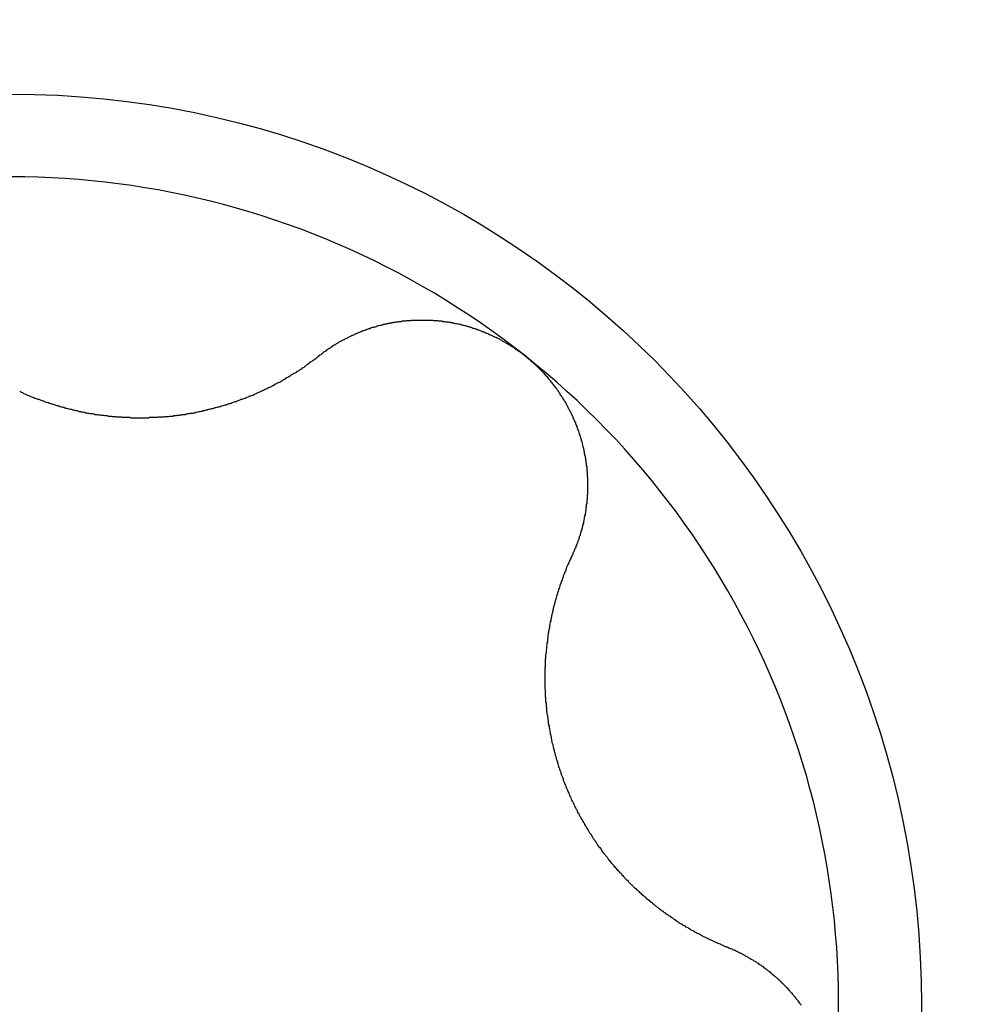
# Model space of a CAD drawing. Extents: x 1107 to 4046, y 937 to 3355.
# Tile 822 of 861: x 3017.82 to 3020.09, y 2055.21 to 2057.56. Entities that reach past the tile are written whole.
import ezdxf

# ---------------------------------------------------------------- set-up
doc = ezdxf.new("R2010")
doc.units = 0
doc.layers.add('KF_VIDA_L___C_LEFT', color=7, linetype='CONTINUOUS')

# ---------------------------------------------------------------- blocks, each defined once
blk = doc.blocks.new('KF_VIDA_L___C_LEFT')
at = {"layer": 'KF_VIDA_L___C_LEFT'}
for points in [[(128.521, 367.463, 0), (128.523, 367.462, 0), (128.525, 367.461, 0), (128.528, 367.46, 0), (128.53, 367.458, 0), (128.533, 367.457, 0), (128.535, 367.456, 0), (128.538, 367.455, 0), (128.54, 367.454, 0), (128.542, 367.453, 0), (128.545, 367.452, 0), (128.547, 367.451, 0), (128.55, 367.45, 0), (128.552, 367.449, 0), (128.555, 367.448, 0), (128.557, 367.447, 0), (128.56, 367.446, 0), (128.562, 367.445, 0), (128.565, 367.444, 0), (128.567, 367.444, 0), (128.57, 367.443, 0), (128.572, 367.442, 0), (128.575, 367.441, 0), (128.577, 367.44, 0), (128.58, 367.439, 0), (128.582, 367.438, 0), (128.585, 367.437, 0), (128.587, 367.436, 0), (128.59, 367.436, 0), (128.592, 367.435, 0), (128.595, 367.434, 0), (128.597, 367.433, 0), (128.6, 367.432, 0), (128.602, 367.432, 0), (128.605, 367.431, 0), (128.607, 367.43, 0), (128.61, 367.429, 0), (128.612, 367.428, 0), (128.615, 367.428, 0), (128.617, 367.427, 0), (128.62, 367.426, 0), (128.623, 367.426, 0), (128.625, 367.425, 0), (128.628, 367.424, 0), (128.63, 367.423, 0), (128.633, 367.423, 0), (128.635, 367.422, 0), (128.638, 367.421, 0), (128.64, 367.421, 0), (128.643, 367.42, 0), (128.645, 367.42, 0), (128.648, 367.419, 0), (128.65, 367.418, 0), (128.653, 367.418, 0), (128.656, 367.417, 0), (128.658, 367.417, 0), (128.661, 367.416, 0), (128.663, 367.415, 0), (128.666, 367.415, 0), (128.668, 367.414, 0), (128.671, 367.414, 0), (128.673, 367.413, 0), (128.676, 367.413, 0), (128.678, 367.412, 0), (128.681, 367.412, 0), (128.684, 367.411, 0), (128.686, 367.411, 0), (128.689, 367.41, 0), (128.691, 367.41, 0), (128.694, 367.41, 0), (128.696, 367.409, 0), (128.699, 367.409, 0), (128.701, 367.408, 0), (128.704, 367.408, 0), (128.706, 367.408, 0), (128.709, 367.407, 0), (128.711, 367.407, 0), (128.714, 367.407, 0), (128.716, 367.406, 0), (128.719, 367.406, 0), (128.721, 367.406, 0), (128.724, 367.405, 0), (128.726, 367.405, 0), (128.729, 367.405, 0), (128.732, 367.404, 0), (128.734, 367.404, 0), (128.737, 367.404, 0), (128.739, 367.404, 0), (128.742, 367.403, 0), (128.744, 367.403, 0), (128.747, 367.403, 0), (128.75, 367.403, 0), (128.752, 367.402, 0), (128.755, 367.402, 0), (128.757, 367.402, 0), (128.76, 367.402, 0), (128.763, 367.402, 0), (128.765, 367.401, 0), (128.768, 367.401, 0), (128.77, 367.401, 0), (128.773, 367.401, 0), (128.776, 367.401, 0), (128.778, 367.401, 0), (128.781, 367.401, 0), (128.784, 367.401, 0), (128.786, 367.4, 0), (128.789, 367.4, 0), (128.791, 367.4, 0), (128.794, 367.4, 0), (128.797, 367.4, 0), (128.799, 367.4, 0), (128.802, 367.4, 0), (128.805, 367.4, 0), (128.807, 367.4, 0), (128.81, 367.4, 0), (128.813, 367.4, 0), (128.815, 367.4, 0), (128.818, 367.4, 0), (128.821, 367.4, 0), (128.823, 367.4, 0), (128.826, 367.4, 0), (128.828, 367.4, 0), (128.831, 367.401, 0), (128.834, 367.401, 0), (128.836, 367.401, 0), (128.839, 367.401, 0), (128.842, 367.401, 0), (128.844, 367.401, 0), (128.847, 367.401, 0), (128.85, 367.401, 0), (128.852, 367.402, 0), (128.855, 367.402, 0), (128.858, 367.402, 0), (128.86, 367.402, 0), (128.863, 367.402, 0), (128.866, 367.402, 0), (128.868, 367.403, 0), (128.871, 367.403, 0), (128.873, 367.403, 0), (128.876, 367.403, 0), (128.879, 367.404, 0), (128.881, 367.404, 0), (128.884, 367.404, 0), (128.887, 367.404, 0), (128.889, 367.405, 0), (128.892, 367.405, 0), (128.895, 367.405, 0), (128.897, 367.406, 0), (128.9, 367.406, 0), (128.902, 367.406, 0), (128.905, 367.407, 0), (128.908, 367.407, 0), (128.91, 367.408, 0), (128.913, 367.408, 0), (128.916, 367.408, 0), (128.918, 367.409, 0), (128.921, 367.409, 0), (128.923, 367.41, 0), (128.926, 367.41, 0), (128.928, 367.411, 0), (128.931, 367.411, 0), (128.934, 367.411, 0), (128.936, 367.412, 0), (128.939, 367.412, 0), (128.941, 367.413, 0), (128.944, 367.413, 0), (128.947, 367.414, 0), (128.949, 367.415, 0), (128.952, 367.415, 0), (128.954, 367.416, 0), (128.957, 367.416, 0), (128.959, 367.417, 0), (128.962, 367.417, 0), (128.964, 367.418, 0), (128.967, 367.419, 0), (128.969, 367.419, 0), (128.972, 367.42, 0), (128.974, 367.42, 0), (128.977, 367.421, 0), (128.979, 367.422, 0), (128.982, 367.422, 0), (128.984, 367.423, 0), (128.987, 367.424, 0), (128.989, 367.424, 0), (128.992, 367.425, 0), (128.994, 367.426, 0), (128.997, 367.426, 0), (128.999, 367.427, 0), (129.002, 367.428, 0), (129.004, 367.428, 0), (129.007, 367.429, 0), (129.009, 367.43, 0), (129.011, 367.431, 0), (129.014, 367.431, 0), (129.016, 367.432, 0), (129.019, 367.433, 0), (129.021, 367.434, 0), (129.024, 367.434, 0), (129.026, 367.435, 0), (129.028, 367.436, 0), (129.031, 367.437, 0), (129.033, 367.438, 0), (129.035, 367.439, 0), (129.038, 367.439, 0), (129.04, 367.44, 0), (129.043, 367.441, 0), (129.045, 367.442, 0), (129.047, 367.443, 0), (129.049, 367.444, 0), (129.052, 367.444, 0), (129.054, 367.445, 0), (129.056, 367.446, 0), (129.059, 367.447, 0), (129.061, 367.448, 0), (129.063, 367.449, 0), (129.066, 367.45, 0), (129.068, 367.451, 0), (129.07, 367.452, 0), (129.072, 367.452, 0), (129.075, 367.453, 0), (129.077, 367.454, 0), (129.079, 367.455, 0), (129.081, 367.456, 0), (129.083, 367.457, 0), (129.086, 367.458, 0), (129.088, 367.459, 0), (129.09, 367.46, 0), (129.092, 367.461, 0), (129.094, 367.462, 0), (129.096, 367.463, 0), (129.099, 367.464, 0), (129.101, 367.465, 0), (129.103, 367.466, 0), (129.105, 367.467, 0), (129.107, 367.468, 0), (129.109, 367.469, 0), (129.111, 367.47, 0), (129.113, 367.471, 0), (129.115, 367.472, 0), (129.118, 367.473, 0), (129.12, 367.474, 0), (129.122, 367.475, 0), (129.124, 367.476, 0), (129.126, 367.477, 0), (129.128, 367.478, 0), (129.13, 367.48, 0), (129.132, 367.481, 0), (129.134, 367.482, 0), (129.136, 367.483, 0), (129.138, 367.484, 0), (129.141, 367.485, 0), (129.143, 367.486, 0), (129.145, 367.487, 0), (129.147, 367.489, 0), (129.149, 367.49, 0), (129.151, 367.491, 0), (129.153, 367.492, 0), (129.155, 367.493, 0), (129.157, 367.495, 0), (129.159, 367.496, 0), (129.161, 367.497, 0), (129.163, 367.498, 0), (129.165, 367.499, 0), (129.167, 367.501, 0), (129.169, 367.502, 0), (129.171, 367.503, 0), (129.173, 367.504, 0), (129.175, 367.506, 0), (129.178, 367.507, 0), (129.18, 367.508, 0), (129.182, 367.509, 0), (129.184, 367.511, 0), (129.186, 367.512, 0), (129.188, 367.513, 0), (129.19, 367.515, 0), (129.192, 367.516, 0), (129.194, 367.517, 0), (129.196, 367.519, 0), (129.198, 367.52, 0), (129.2, 367.521, 0), (129.202, 367.523, 0), (129.204, 367.524, 0), (129.206, 367.526, 0), (129.207, 367.527, 0), (129.209, 367.528, 0), (129.211, 367.53, 0), (129.213, 367.531, 0), (129.215, 367.533, 0), (129.217, 367.534, 0), (129.219, 367.535, 0), (129.221, 367.537, 0), (129.223, 367.538, 0), (129.225, 367.54, 0), (129.227, 367.541, 0), (129.229, 367.543, 0), (129.231, 367.544, 0), (129.233, 367.546, 0), (129.235, 367.547, 0), (129.236, 367.549, 0)], [(129.236, 367.549, 0), (129.238, 367.55, 0), (129.24, 367.551, 0), (129.241, 367.552, 0), (129.243, 367.553, 0), (129.244, 367.555, 0), (129.246, 367.556, 0), (129.247, 367.557, 0), (129.249, 367.558, 0), (129.251, 367.559, 0), (129.252, 367.56, 0), (129.254, 367.562, 0), (129.256, 367.563, 0), (129.257, 367.564, 0), (129.259, 367.565, 0), (129.26, 367.566, 0), (129.262, 367.567, 0), (129.264, 367.568, 0), (129.265, 367.569, 0), (129.267, 367.57, 0), (129.269, 367.572, 0), (129.27, 367.573, 0), (129.272, 367.574, 0), (129.274, 367.575, 0), (129.276, 367.576, 0), (129.277, 367.577, 0), (129.279, 367.578, 0), (129.281, 367.579, 0), (129.282, 367.58, 0), (129.284, 367.581, 0), (129.286, 367.582, 0), (129.288, 367.583, 0), (129.289, 367.584, 0), (129.291, 367.585, 0), (129.293, 367.586, 0), (129.295, 367.587, 0), (129.296, 367.587, 0), (129.298, 367.588, 0), (129.3, 367.589, 0), (129.302, 367.59, 0), (129.303, 367.591, 0), (129.305, 367.592, 0), (129.307, 367.593, 0), (129.309, 367.594, 0), (129.311, 367.595, 0), (129.312, 367.596, 0), (129.314, 367.596, 0), (129.316, 367.597, 0), (129.318, 367.598, 0), (129.32, 367.599, 0), (129.321, 367.6, 0), (129.323, 367.6, 0), (129.325, 367.601, 0), (129.327, 367.602, 0), (129.329, 367.603, 0), (129.331, 367.604, 0), (129.332, 367.604, 0), (129.334, 367.605, 0), (129.336, 367.606, 0), (129.338, 367.607, 0), (129.34, 367.607, 0), (129.342, 367.608, 0), (129.343, 367.609, 0), (129.345, 367.609, 0), (129.347, 367.61, 0), (129.349, 367.611, 0), (129.351, 367.611, 0), (129.353, 367.612, 0), (129.355, 367.613, 0), (129.357, 367.613, 0), (129.358, 367.614, 0), (129.36, 367.615, 0), (129.362, 367.615, 0), (129.364, 367.616, 0), (129.366, 367.616, 0), (129.368, 367.617, 0), (129.37, 367.617, 0), (129.372, 367.618, 0), (129.373, 367.619, 0), (129.375, 367.619, 0), (129.377, 367.62, 0), (129.379, 367.62, 0), (129.381, 367.621, 0), (129.383, 367.621, 0), (129.385, 367.622, 0), (129.387, 367.622, 0), (129.389, 367.623, 0), (129.391, 367.623, 0), (129.393, 367.623, 0), (129.394, 367.624, 0), (129.396, 367.624, 0), (129.398, 367.625, 0), (129.4, 367.625, 0), (129.402, 367.626, 0), (129.404, 367.626, 0), (129.406, 367.626, 0), (129.408, 367.627, 0), (129.41, 367.627, 0), (129.412, 367.627, 0), (129.414, 367.628, 0), (129.416, 367.628, 0), (129.418, 367.628, 0), (129.42, 367.629, 0), (129.422, 367.629, 0), (129.424, 367.629, 0), (129.426, 367.63, 0), (129.428, 367.63, 0), (129.43, 367.63, 0), (129.432, 367.63, 0), (129.434, 367.631, 0), (129.436, 367.631, 0), (129.438, 367.631, 0), (129.44, 367.631, 0), (129.442, 367.631, 0), (129.444, 367.632, 0), (129.446, 367.632, 0), (129.449, 367.632, 0), (129.451, 367.632, 0), (129.453, 367.632, 0), (129.455, 367.632, 0), (129.457, 367.633, 0), (129.459, 367.633, 0), (129.461, 367.633, 0), (129.463, 367.633, 0), (129.465, 367.633, 0), (129.467, 367.633, 0), (129.469, 367.633, 0), (129.471, 367.633, 0), (129.473, 367.633, 0), (129.476, 367.633, 0), (129.478, 367.633, 0), (129.48, 367.633, 0), (129.482, 367.633, 0), (129.484, 367.633, 0), (129.486, 367.633, 0), (129.488, 367.633, 0), (129.49, 367.633, 0), (129.492, 367.633, 0), (129.495, 367.633, 0), (129.497, 367.633, 0), (129.499, 367.633, 0), (129.501, 367.633, 0), (129.503, 367.633, 0), (129.505, 367.633, 0), (129.507, 367.633, 0), (129.509, 367.632, 0), (129.511, 367.632, 0), (129.514, 367.632, 0), (129.516, 367.632, 0), (129.518, 367.632, 0), (129.52, 367.631, 0), (129.522, 367.631, 0), (129.524, 367.631, 0), (129.526, 367.631, 0), (129.528, 367.631, 0), (129.531, 367.63, 0), (129.533, 367.63, 0), (129.535, 367.63, 0), (129.537, 367.629, 0), (129.539, 367.629, 0), (129.541, 367.629, 0), (129.543, 367.629, 0), (129.545, 367.628, 0), (129.548, 367.628, 0), (129.55, 367.627, 0), (129.552, 367.627, 0), (129.554, 367.627, 0), (129.556, 367.626, 0), (129.558, 367.626, 0), (129.56, 367.625, 0), (129.562, 367.625, 0), (129.564, 367.625, 0), (129.567, 367.624, 0), (129.569, 367.624, 0), (129.571, 367.623, 0), (129.573, 367.623, 0), (129.575, 367.622, 0), (129.577, 367.622, 0), (129.579, 367.621, 0), (129.581, 367.621, 0), (129.583, 367.62, 0), (129.585, 367.619, 0), (129.587, 367.619, 0), (129.59, 367.618, 0), (129.592, 367.618, 0), (129.594, 367.617, 0), (129.596, 367.616, 0), (129.598, 367.616, 0), (129.6, 367.615, 0), (129.602, 367.614, 0), (129.604, 367.614, 0), (129.606, 367.613, 0), (129.608, 367.612, 0), (129.61, 367.612, 0), (129.612, 367.611, 0), (129.614, 367.61, 0), (129.616, 367.61, 0), (129.618, 367.609, 0), (129.62, 367.608, 0), (129.622, 367.607, 0), (129.624, 367.606, 0), (129.626, 367.606, 0), (129.628, 367.605, 0), (129.63, 367.604, 0), (129.632, 367.603, 0), (129.634, 367.602, 0), (129.636, 367.602, 0), (129.638, 367.601, 0), (129.64, 367.6, 0), (129.642, 367.599, 0), (129.644, 367.598, 0), (129.646, 367.597, 0), (129.648, 367.596, 0), (129.65, 367.595, 0), (129.652, 367.594, 0), (129.654, 367.593, 0), (129.656, 367.592, 0), (129.658, 367.592, 0), (129.66, 367.591, 0), (129.662, 367.59, 0), (129.664, 367.589, 0), (129.666, 367.588, 0), (129.667, 367.587, 0), (129.669, 367.586, 0), (129.671, 367.585, 0), (129.673, 367.583, 0), (129.675, 367.582, 0), (129.677, 367.581, 0), (129.679, 367.58, 0), (129.681, 367.579, 0), (129.682, 367.578, 0), (129.684, 367.577, 0), (129.686, 367.576, 0), (129.688, 367.575, 0), (129.69, 367.574, 0), (129.692, 367.573, 0), (129.693, 367.571, 0), (129.695, 367.57, 0), (129.697, 367.569, 0), (129.699, 367.568, 0), (129.701, 367.567, 0), (129.702, 367.566, 0), (129.704, 367.564, 0), (129.706, 367.563, 0), (129.708, 367.562, 0), (129.709, 367.561, 0), (129.711, 367.56, 0), (129.713, 367.558, 0), (129.715, 367.557, 0), (129.716, 367.556, 0), (129.718, 367.555, 0), (129.72, 367.553, 0), (129.721, 367.552, 0), (129.723, 367.551, 0), (129.725, 367.549, 0), (129.726, 367.548, 0)], [(129.726, 367.548, 0), (129.728, 367.547, 0), (129.73, 367.545, 0), (129.731, 367.544, 0), (129.733, 367.543, 0), (129.735, 367.541, 0), (129.736, 367.54, 0), (129.738, 367.539, 0), (129.739, 367.537, 0), (129.741, 367.536, 0), (129.743, 367.534, 0), (129.744, 367.533, 0), (129.746, 367.532, 0), (129.747, 367.53, 0), (129.749, 367.529, 0), (129.75, 367.527, 0), (129.752, 367.526, 0), (129.754, 367.524, 0), (129.755, 367.523, 0), (129.757, 367.521, 0), (129.758, 367.52, 0), (129.76, 367.518, 0), (129.761, 367.517, 0), (129.763, 367.515, 0), (129.764, 367.514, 0), (129.766, 367.512, 0), (129.767, 367.511, 0), (129.769, 367.509, 0), (129.77, 367.508, 0), (129.772, 367.506, 0), (129.773, 367.504, 0), (129.774, 367.503, 0), (129.776, 367.501, 0), (129.777, 367.5, 0), (129.779, 367.498, 0), (129.78, 367.496, 0), (129.782, 367.495, 0), (129.783, 367.493, 0), (129.784, 367.491, 0), (129.786, 367.49, 0), (129.787, 367.488, 0), (129.788, 367.486, 0), (129.79, 367.485, 0), (129.791, 367.483, 0), (129.792, 367.481, 0), (129.794, 367.48, 0), (129.795, 367.478, 0), (129.796, 367.476, 0), (129.798, 367.474, 0), (129.799, 367.473, 0), (129.8, 367.471, 0), (129.802, 367.469, 0), (129.803, 367.467, 0), (129.804, 367.466, 0), (129.805, 367.464, 0), (129.807, 367.462, 0), (129.808, 367.46, 0), (129.809, 367.459, 0), (129.81, 367.457, 0), (129.811, 367.455, 0), (129.813, 367.453, 0), (129.814, 367.451, 0), (129.815, 367.449, 0), (129.816, 367.448, 0), (129.817, 367.446, 0), (129.818, 367.444, 0), (129.819, 367.442, 0), (129.821, 367.44, 0), (129.822, 367.438, 0), (129.823, 367.437, 0), (129.824, 367.435, 0), (129.825, 367.433, 0), (129.826, 367.431, 0), (129.827, 367.429, 0), (129.828, 367.427, 0), (129.829, 367.425, 0), (129.83, 367.423, 0), (129.831, 367.421, 0), (129.832, 367.419, 0), (129.833, 367.418, 0), (129.834, 367.416, 0), (129.835, 367.414, 0), (129.836, 367.412, 0), (129.837, 367.41, 0), (129.838, 367.408, 0), (129.839, 367.406, 0), (129.84, 367.404, 0), (129.841, 367.402, 0), (129.842, 367.4, 0), (129.842, 367.398, 0), (129.843, 367.396, 0), (129.844, 367.394, 0), (129.845, 367.392, 0), (129.846, 367.39, 0), (129.847, 367.388, 0), (129.847, 367.386, 0), (129.848, 367.384, 0), (129.849, 367.382, 0), (129.85, 367.38, 0), (129.85, 367.378, 0), (129.851, 367.376, 0), (129.852, 367.374, 0), (129.853, 367.372, 0), (129.853, 367.37, 0), (129.854, 367.368, 0), (129.855, 367.366, 0), (129.855, 367.364, 0), (129.856, 367.362, 0), (129.857, 367.36, 0), (129.857, 367.358, 0), (129.858, 367.356, 0), (129.859, 367.354, 0), (129.859, 367.352, 0), (129.86, 367.35, 0), (129.861, 367.348, 0), (129.861, 367.346, 0), (129.862, 367.344, 0), (129.862, 367.342, 0), (129.863, 367.34, 0), (129.863, 367.338, 0), (129.864, 367.336, 0), (129.864, 367.334, 0), (129.865, 367.332, 0), (129.865, 367.33, 0), (129.866, 367.328, 0), (129.866, 367.325, 0), (129.867, 367.323, 0), (129.867, 367.321, 0), (129.868, 367.319, 0), (129.868, 367.317, 0), (129.868, 367.315, 0), (129.869, 367.313, 0), (129.869, 367.311, 0), (129.87, 367.309, 0), (129.87, 367.307, 0), (129.87, 367.305, 0), (129.871, 367.303, 0), (129.871, 367.301, 0), (129.871, 367.299, 0), (129.872, 367.297, 0), (129.872, 367.295, 0), (129.872, 367.293, 0), (129.873, 367.291, 0), (129.873, 367.289, 0), (129.873, 367.287, 0), (129.873, 367.285, 0), (129.874, 367.283, 0), (129.874, 367.281, 0), (129.874, 367.278, 0), (129.874, 367.276, 0), (129.874, 367.274, 0), (129.875, 367.272, 0), (129.875, 367.27, 0), (129.875, 367.268, 0), (129.875, 367.266, 0), (129.875, 367.264, 0), (129.875, 367.262, 0), (129.875, 367.26, 0), (129.876, 367.258, 0), (129.876, 367.256, 0), (129.876, 367.254, 0), (129.876, 367.252, 0), (129.876, 367.25, 0), (129.876, 367.248, 0), (129.876, 367.246, 0), (129.876, 367.244, 0), (129.876, 367.242, 0), (129.876, 367.24, 0), (129.876, 367.238, 0), (129.876, 367.236, 0), (129.876, 367.234, 0), (129.876, 367.232, 0), (129.876, 367.231, 0), (129.876, 367.229, 0), (129.876, 367.227, 0), (129.876, 367.225, 0), (129.876, 367.223, 0), (129.876, 367.221, 0), (129.876, 367.219, 0), (129.876, 367.217, 0), (129.875, 367.215, 0), (129.875, 367.213, 0), (129.875, 367.211, 0), (129.875, 367.209, 0), (129.875, 367.207, 0), (129.875, 367.205, 0), (129.874, 367.203, 0), (129.874, 367.201, 0), (129.874, 367.199, 0), (129.874, 367.197, 0), (129.874, 367.195, 0), (129.873, 367.193, 0), (129.873, 367.191, 0), (129.873, 367.189, 0), (129.873, 367.187, 0), (129.872, 367.185, 0), (129.872, 367.183, 0), (129.872, 367.181, 0), (129.872, 367.179, 0), (129.871, 367.177, 0), (129.871, 367.175, 0), (129.871, 367.173, 0), (129.87, 367.171, 0), (129.87, 367.17, 0), (129.87, 367.168, 0), (129.869, 367.166, 0), (129.869, 367.164, 0), (129.868, 367.162, 0), (129.868, 367.16, 0), (129.868, 367.158, 0), (129.867, 367.156, 0), (129.867, 367.154, 0), (129.866, 367.152, 0), (129.866, 367.15, 0), (129.866, 367.148, 0), (129.865, 367.146, 0), (129.865, 367.144, 0), (129.864, 367.142, 0), (129.864, 367.14, 0), (129.863, 367.138, 0), (129.863, 367.137, 0), (129.862, 367.135, 0), (129.862, 367.133, 0), (129.861, 367.131, 0), (129.861, 367.129, 0), (129.86, 367.127, 0), (129.859, 367.125, 0), (129.859, 367.123, 0), (129.858, 367.121, 0), (129.858, 367.119, 0), (129.857, 367.117, 0), (129.856, 367.116, 0), (129.856, 367.114, 0), (129.855, 367.112, 0), (129.855, 367.11, 0), (129.854, 367.108, 0), (129.853, 367.106, 0), (129.853, 367.104, 0), (129.852, 367.102, 0), (129.851, 367.101, 0), (129.851, 367.099, 0), (129.85, 367.097, 0), (129.849, 367.095, 0), (129.848, 367.093, 0), (129.848, 367.091, 0), (129.847, 367.089, 0), (129.846, 367.088, 0), (129.845, 367.086, 0), (129.845, 367.084, 0), (129.844, 367.082, 0), (129.843, 367.08, 0), (129.842, 367.078, 0), (129.841, 367.077, 0), (129.841, 367.075, 0), (129.84, 367.073, 0), (129.839, 367.071, 0)], [(129.839, 367.071, 0), (129.838, 367.069, 0), (129.837, 367.067, 0), (129.836, 367.065, 0), (129.835, 367.062, 0), (129.834, 367.06, 0), (129.833, 367.058, 0), (129.832, 367.056, 0), (129.831, 367.054, 0), (129.83, 367.051, 0), (129.829, 367.049, 0), (129.828, 367.047, 0), (129.827, 367.045, 0), (129.826, 367.043, 0), (129.825, 367.04, 0), (129.825, 367.038, 0), (129.824, 367.036, 0), (129.823, 367.034, 0), (129.822, 367.031, 0), (129.821, 367.029, 0), (129.82, 367.027, 0), (129.819, 367.025, 0), (129.818, 367.022, 0), (129.818, 367.02, 0), (129.817, 367.018, 0), (129.816, 367.016, 0), (129.815, 367.013, 0), (129.814, 367.011, 0), (129.813, 367.009, 0), (129.813, 367.007, 0), (129.812, 367.004, 0), (129.811, 367.002, 0), (129.81, 367, 0), (129.81, 366.998, 0), (129.809, 366.995, 0), (129.808, 366.993, 0), (129.807, 366.991, 0), (129.807, 366.988, 0), (129.806, 366.986, 0), (129.805, 366.984, 0), (129.804, 366.982, 0), (129.804, 366.979, 0), (129.803, 366.977, 0), (129.802, 366.975, 0), (129.802, 366.973, 0), (129.801, 366.97, 0), (129.8, 366.968, 0), (129.8, 366.966, 0), (129.799, 366.963, 0), (129.799, 366.961, 0), (129.798, 366.959, 0), (129.797, 366.957, 0), (129.797, 366.954, 0), (129.796, 366.952, 0), (129.795, 366.95, 0), (129.795, 366.947, 0), (129.794, 366.945, 0), (129.794, 366.943, 0), (129.793, 366.941, 0), (129.793, 366.938, 0), (129.792, 366.936, 0), (129.792, 366.934, 0), (129.791, 366.931, 0), (129.791, 366.929, 0), (129.79, 366.927, 0), (129.79, 366.925, 0), (129.789, 366.922, 0), (129.789, 366.92, 0), (129.788, 366.918, 0), (129.788, 366.915, 0), (129.787, 366.913, 0), (129.787, 366.911, 0), (129.786, 366.908, 0), (129.786, 366.906, 0), (129.785, 366.904, 0), (129.785, 366.901, 0), (129.785, 366.899, 0), (129.784, 366.897, 0), (129.784, 366.894, 0), (129.783, 366.892, 0), (129.783, 366.889, 0), (129.783, 366.887, 0), (129.782, 366.885, 0), (129.782, 366.882, 0), (129.781, 366.88, 0), (129.781, 366.877, 0), (129.781, 366.875, 0), (129.78, 366.873, 0), (129.78, 366.87, 0), (129.78, 366.868, 0), (129.78, 366.865, 0), (129.779, 366.863, 0), (129.779, 366.86, 0), (129.779, 366.858, 0), (129.778, 366.855, 0), (129.778, 366.853, 0), (129.778, 366.85, 0), (129.778, 366.848, 0), (129.777, 366.845, 0), (129.777, 366.843, 0), (129.777, 366.84, 0), (129.777, 366.838, 0), (129.776, 366.835, 0), (129.776, 366.833, 0), (129.776, 366.83, 0), (129.776, 366.828, 0), (129.776, 366.825, 0), (129.775, 366.823, 0), (129.775, 366.82, 0), (129.775, 366.818, 0), (129.775, 366.815, 0), (129.775, 366.813, 0), (129.775, 366.81, 0), (129.775, 366.807, 0), (129.775, 366.805, 0), (129.774, 366.802, 0), (129.774, 366.8, 0), (129.774, 366.797, 0), (129.774, 366.795, 0), (129.774, 366.792, 0), (129.774, 366.789, 0), (129.774, 366.787, 0), (129.774, 366.784, 0), (129.774, 366.782, 0), (129.774, 366.779, 0), (129.774, 366.776, 0), (129.774, 366.774, 0), (129.774, 366.771, 0), (129.774, 366.769, 0), (129.774, 366.766, 0), (129.774, 366.763, 0), (129.774, 366.761, 0), (129.774, 366.758, 0), (129.774, 366.756, 0), (129.774, 366.753, 0), (129.775, 366.75, 0), (129.775, 366.748, 0), (129.775, 366.745, 0), (129.775, 366.743, 0), (129.775, 366.74, 0), (129.775, 366.737, 0), (129.775, 366.735, 0), (129.776, 366.732, 0), (129.776, 366.729, 0), (129.776, 366.727, 0), (129.776, 366.724, 0), (129.776, 366.721, 0), (129.777, 366.719, 0), (129.777, 366.716, 0), (129.777, 366.714, 0), (129.777, 366.711, 0), (129.778, 366.708, 0), (129.778, 366.706, 0), (129.778, 366.703, 0), (129.778, 366.7, 0), (129.779, 366.698, 0), (129.779, 366.695, 0), (129.779, 366.693, 0), (129.78, 366.69, 0), (129.78, 366.687, 0), (129.78, 366.685, 0), (129.781, 366.682, 0), (129.781, 366.679, 0), (129.782, 366.677, 0), (129.782, 366.674, 0), (129.782, 366.672, 0), (129.783, 366.669, 0), (129.783, 366.666, 0), (129.784, 366.664, 0), (129.784, 366.661, 0), (129.785, 366.658, 0), (129.785, 366.656, 0), (129.786, 366.653, 0), (129.786, 366.651, 0), (129.787, 366.648, 0), (129.787, 366.645, 0), (129.788, 366.643, 0), (129.788, 366.64, 0), (129.789, 366.638, 0), (129.789, 366.635, 0), (129.79, 366.632, 0), (129.79, 366.63, 0), (129.791, 366.627, 0), (129.791, 366.625, 0), (129.792, 366.622, 0), (129.793, 366.62, 0), (129.793, 366.617, 0), (129.794, 366.614, 0), (129.795, 366.612, 0), (129.795, 366.609, 0), (129.796, 366.607, 0), (129.796, 366.604, 0), (129.797, 366.602, 0), (129.798, 366.599, 0), (129.799, 366.596, 0), (129.799, 366.594, 0), (129.8, 366.591, 0), (129.801, 366.589, 0), (129.801, 366.586, 0), (129.802, 366.584, 0), (129.803, 366.581, 0), (129.804, 366.579, 0), (129.804, 366.576, 0), (129.805, 366.574, 0), (129.806, 366.571, 0), (129.807, 366.569, 0), (129.807, 366.566, 0), (129.808, 366.564, 0), (129.809, 366.561, 0), (129.81, 366.559, 0), (129.811, 366.557, 0), (129.812, 366.554, 0), (129.812, 366.552, 0), (129.813, 366.549, 0), (129.814, 366.547, 0), (129.815, 366.544, 0), (129.816, 366.542, 0), (129.817, 366.54, 0), (129.818, 366.537, 0), (129.818, 366.535, 0), (129.819, 366.532, 0), (129.82, 366.53, 0), (129.821, 366.528, 0), (129.822, 366.525, 0), (129.823, 366.523, 0), (129.824, 366.52, 0), (129.825, 366.518, 0), (129.826, 366.516, 0), (129.827, 366.513, 0), (129.828, 366.511, 0), (129.829, 366.509, 0), (129.83, 366.506, 0), (129.831, 366.504, 0), (129.832, 366.502, 0), (129.833, 366.499, 0), (129.834, 366.497, 0), (129.835, 366.495, 0), (129.836, 366.492, 0), (129.837, 366.49, 0), (129.838, 366.487, 0), (129.839, 366.485, 0), (129.841, 366.483, 0), (129.842, 366.48, 0), (129.843, 366.478, 0), (129.844, 366.476, 0), (129.845, 366.473, 0), (129.846, 366.471, 0), (129.847, 366.469, 0), (129.849, 366.466, 0), (129.85, 366.464, 0), (129.851, 366.462, 0), (129.852, 366.459, 0), (129.853, 366.457, 0), (129.855, 366.455, 0), (129.856, 366.452, 0), (129.857, 366.45, 0), (129.858, 366.448, 0), (129.86, 366.445, 0), (129.861, 366.443, 0), (129.862, 366.441, 0), (129.864, 366.439, 0), (129.865, 366.436, 0), (129.866, 366.434, 0), (129.868, 366.432, 0), (129.869, 366.429, 0), (129.87, 366.427, 0), (129.872, 366.425, 0), (129.873, 366.423, 0), (129.874, 366.42, 0), (129.876, 366.418, 0), (129.877, 366.416, 0), (129.878, 366.414, 0), (129.88, 366.411, 0), (129.881, 366.409, 0), (129.883, 366.407, 0), (129.884, 366.405, 0), (129.886, 366.402, 0), (129.887, 366.4, 0), (129.888, 366.398, 0), (129.89, 366.396, 0), (129.891, 366.393, 0), (129.893, 366.391, 0), (129.894, 366.389, 0), (129.896, 366.387, 0), (129.897, 366.385, 0), (129.899, 366.382, 0), (129.9, 366.38, 0), (129.902, 366.378, 0), (129.903, 366.376, 0), (129.905, 366.374, 0), (129.907, 366.372, 0), (129.908, 366.37, 0), (129.91, 366.367, 0), (129.911, 366.365, 0), (129.913, 366.363, 0), (129.914, 366.361, 0), (129.916, 366.359, 0), (129.918, 366.357, 0), (129.919, 366.355, 0), (129.921, 366.353, 0), (129.923, 366.351, 0), (129.924, 366.348, 0), (129.926, 366.346, 0), (129.927, 366.344, 0), (129.929, 366.342, 0), (129.931, 366.34, 0), (129.932, 366.338, 0), (129.934, 366.336, 0), (129.936, 366.334, 0), (129.938, 366.332, 0), (129.939, 366.33, 0), (129.941, 366.328, 0), (129.943, 366.326, 0), (129.944, 366.324, 0), (129.946, 366.322, 0), (129.948, 366.32, 0), (129.95, 366.318, 0), (129.951, 366.316, 0), (129.953, 366.314, 0), (129.955, 366.313, 0), (129.957, 366.311, 0), (129.958, 366.309, 0), (129.96, 366.307, 0), (129.962, 366.305, 0), (129.964, 366.303, 0), (129.965, 366.301, 0), (129.967, 366.299, 0), (129.969, 366.297, 0), (129.971, 366.296, 0), (129.973, 366.294, 0), (129.974, 366.292, 0), (129.976, 366.29, 0), (129.978, 366.288, 0), (129.98, 366.286, 0), (129.982, 366.285, 0), (129.984, 366.283, 0), (129.985, 366.281, 0), (129.987, 366.279, 0), (129.989, 366.278, 0), (129.991, 366.276, 0), (129.993, 366.274, 0), (129.995, 366.272, 0), (129.997, 366.271, 0), (129.998, 366.269, 0), (130, 366.267, 0), (130.002, 366.266, 0), (130.004, 366.264, 0), (130.006, 366.262, 0), (130.008, 366.26, 0), (130.01, 366.259, 0), (130.012, 366.257, 0), (130.014, 366.256, 0), (130.015, 366.254, 0), (130.017, 366.252, 0), (130.019, 366.251, 0), (130.021, 366.249, 0), (130.023, 366.247, 0), (130.025, 366.246, 0), (130.027, 366.244, 0), (130.029, 366.243, 0), (130.031, 366.241, 0), (130.033, 366.24, 0), (130.034, 366.238, 0), (130.036, 366.237, 0), (130.038, 366.235, 0), (130.04, 366.234, 0), (130.042, 366.232, 0), (130.044, 366.231, 0), (130.046, 366.229, 0), (130.048, 366.228, 0), (130.05, 366.226, 0), (130.052, 366.225, 0), (130.054, 366.223, 0), (130.056, 366.222, 0), (130.057, 366.221, 0), (130.059, 366.219, 0), (130.061, 366.218, 0), (130.063, 366.216, 0), (130.065, 366.215, 0), (130.067, 366.214, 0), (130.069, 366.212, 0), (130.071, 366.211, 0), (130.073, 366.21, 0), (130.075, 366.208, 0), (130.077, 366.207, 0), (130.079, 366.206, 0), (130.081, 366.204, 0), (130.083, 366.203, 0), (130.084, 366.202, 0), (130.086, 366.2, 0), (130.088, 366.199, 0), (130.09, 366.198, 0), (130.092, 366.197, 0), (130.094, 366.195, 0), (130.096, 366.194, 0), (130.098, 366.193, 0), (130.1, 366.192, 0), (130.102, 366.19, 0), (130.104, 366.189, 0), (130.106, 366.188, 0), (130.108, 366.187, 0), (130.11, 366.185, 0), (130.113, 366.184, 0), (130.115, 366.183, 0), (130.117, 366.182, 0), (130.119, 366.181, 0), (130.121, 366.179, 0), (130.123, 366.178, 0), (130.125, 366.177, 0), (130.127, 366.176, 0), (130.129, 366.175, 0), (130.131, 366.174, 0), (130.133, 366.172, 0), (130.135, 366.171, 0), (130.137, 366.17, 0), (130.14, 366.169, 0), (130.142, 366.168, 0), (130.144, 366.167, 0), (130.146, 366.166, 0), (130.148, 366.164, 0), (130.15, 366.163, 0), (130.152, 366.162, 0), (130.154, 366.161, 0), (130.157, 366.16, 0), (130.159, 366.159, 0), (130.161, 366.158, 0), (130.163, 366.157, 0), (130.165, 366.156, 0), (130.167, 366.155, 0), (130.17, 366.154, 0), (130.172, 366.153, 0), (130.174, 366.152, 0), (130.176, 366.151, 0), (130.178, 366.15, 0), (130.18, 366.149, 0), (130.183, 366.148, 0), (130.185, 366.147, 0), (130.187, 366.146, 0), (130.189, 366.145, 0), (130.192, 366.144, 0), (130.194, 366.143, 0), (130.196, 366.142, 0), (130.198, 366.141, 0), (130.2, 366.14, 0), (130.203, 366.139, 0), (130.205, 366.138, 0), (130.207, 366.137, 0), (130.209, 366.137, 0)], [(130.209, 366.137, 0), (130.211, 366.136, 0), (130.213, 366.135, 0), (130.215, 366.134, 0), (130.217, 366.133, 0), (130.218, 366.133, 0), (130.22, 366.132, 0), (130.222, 366.131, 0), (130.224, 366.13, 0), (130.226, 366.13, 0), (130.228, 366.129, 0), (130.229, 366.128, 0), (130.231, 366.127, 0), (130.233, 366.126, 0), (130.235, 366.125, 0), (130.237, 366.124, 0), (130.238, 366.124, 0), (130.24, 366.123, 0), (130.242, 366.122, 0), (130.244, 366.121, 0), (130.245, 366.12, 0), (130.247, 366.119, 0), (130.249, 366.118, 0), (130.251, 366.117, 0), (130.252, 366.116, 0), (130.254, 366.115, 0), (130.256, 366.114, 0), (130.258, 366.113, 0), (130.259, 366.112, 0), (130.261, 366.111, 0), (130.263, 366.11, 0), (130.264, 366.109, 0), (130.266, 366.108, 0), (130.268, 366.107, 0), (130.27, 366.106, 0), (130.271, 366.105, 0), (130.273, 366.104, 0), (130.275, 366.103, 0), (130.276, 366.102, 0), (130.278, 366.101, 0), (130.28, 366.1, 0), (130.281, 366.099, 0), (130.283, 366.098, 0), (130.285, 366.096, 0), (130.286, 366.095, 0), (130.288, 366.094, 0), (130.29, 366.093, 0), (130.291, 366.092, 0), (130.293, 366.091, 0), (130.294, 366.09, 0), (130.296, 366.088, 0), (130.298, 366.087, 0), (130.299, 366.086, 0), (130.301, 366.085, 0), (130.302, 366.084, 0), (130.304, 366.083, 0), (130.306, 366.081, 0), (130.307, 366.08, 0), (130.309, 366.079, 0), (130.31, 366.078, 0), (130.312, 366.076, 0), (130.313, 366.075, 0), (130.315, 366.074, 0), (130.316, 366.073, 0), (130.318, 366.071, 0), (130.319, 366.07, 0), (130.321, 366.069, 0), (130.322, 366.067, 0), (130.324, 366.066, 0), (130.325, 366.065, 0), (130.327, 366.064, 0), (130.328, 366.062, 0), (130.33, 366.061, 0), (130.331, 366.06, 0), (130.333, 366.058, 0), (130.334, 366.057, 0), (130.336, 366.056, 0), (130.337, 366.054, 0), (130.338, 366.053, 0), (130.34, 366.051, 0), (130.341, 366.05, 0), (130.343, 366.049, 0), (130.344, 366.047, 0), (130.345, 366.046, 0), (130.347, 366.044, 0), (130.348, 366.043, 0), (130.349, 366.042, 0), (130.351, 366.04, 0), (130.352, 366.039, 0), (130.354, 366.037, 0), (130.355, 366.036, 0), (130.356, 366.034, 0), (130.358, 366.033, 0), (130.359, 366.031, 0), (130.36, 366.03, 0), (130.361, 366.028, 0), (130.363, 366.027, 0), (130.364, 366.025, 0), (130.365, 366.024, 0), (130.367, 366.022, 0), (130.368, 366.021, 0), (130.369, 366.019, 0), (130.371, 366.018, 0), (130.372, 366.016, 0), (130.373, 366.014, 0), (130.374, 366.013, 0), (130.376, 366.011, 0), (130.377, 366.01, 0), (130.378, 366.008, 0), (130.379, 366.006, 0), (130.38, 366.005, 0), (130.382, 366.003, 0), (130.383, 366.001, 0), (130.384, 366, 0), (130.385, 365.998, 0)]]:
    blk.add_polyline3d(points, dxfattribs=at)
for radius in [4.7, 3.6, 2.1725]:
    blk.add_circle((128.5, 366), radius, dxfattribs=at)
for start, end in [(51.6139, 111.6139), (351.6139, 51.6139)]:
    blk.add_arc((128.5, 366), 1.975, start, end, dxfattribs=at)

msp = doc.modelspace()

# ---------------------------------------------------------------- block references
at = {"layer": 'KF_VIDA_L___C_LEFT'}
msp.add_blockref('KF_VIDA_L___C_LEFT', (2889.3036, 1689.2132), dxfattribs=at)

doc.saveas('drawing.dxf')
